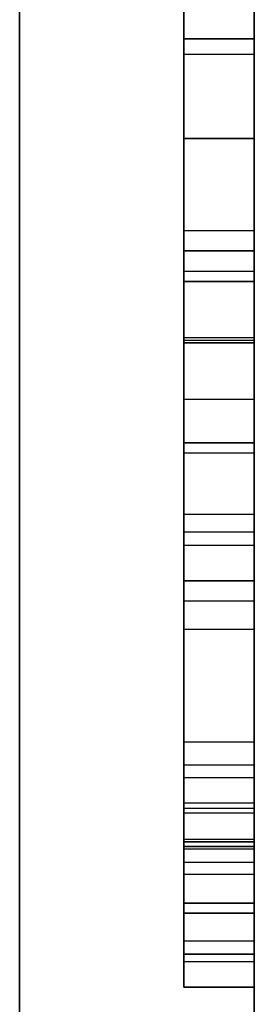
# Model space of a CAD drawing. Header units: millimetres. Extents: x 0 to 1524, y 0 to 1016.
# Tile 286 of 352: x 1394.2654 to 1394.3654, y 392.4189 to 392.8381. Entities that reach past the tile are written whole.
import ezdxf

# ---------------------------------------------------------------- set-up
doc = ezdxf.new("R2010")
doc.units = ezdxf.units.MM
doc.header["$LTSCALE"] = 83.82
doc.layers.get('0').update_dxf_attribs({"linetype": 'CONTINUOUS'})

msp = doc.modelspace()

# ---------------------------------------------------------------- linework, layer by layer
at = {"color": 6, "linetype": 'CONTINUOUS'}
for p, q in [((1394.26537, 392.10665), (1394.26537, 393.75665)), ((1394.26537, 393.75665), (1394.26537, 392.40665)), ((1394.26537, 392.40665), (1394.26537, 393.75665)), ((1394.26537, 393.75665), (1394.26537, 392.10665)), ((1394.26537, 392.10665), (1394.26537, 393.75665)), ((1394.26537, 393.75665), (1394.26537, 392.40665)), ((1394.26537, 392.40665), (1394.26537, 393.75665)), ((1394.26537, 393.75665), (1394.26537, 392.10665)), ((1394.26537, 392.10665), (1394.26537, 393.75665)), ((1394.26537, 393.75665), (1394.26537, 392.40665)), ((1394.26537, 392.40665), (1394.26537, 393.75665)), ((1394.26537, 393.75665), (1394.26537, 392.10665)), ((1394.26537, 392.10665), (1394.26537, 393.75665)), ((1394.26537, 393.75665), (1394.26537, 392.40665)), ((1394.26537, 392.40665), (1394.26537, 393.75665)), ((1394.26537, 393.75665), (1394.26537, 392.10665)), ((1394.36537, 392.10665), (1394.36537, 393.70665)), ((1394.36537, 393.70665), (1394.36537, 392.10665)), ((1394.36537, 392.10665), (1394.36537, 393.70665)), ((1394.36537, 393.70665), (1394.36537, 392.10665)), ((1394.36537, 392.10665), (1394.36537, 393.70665)), ((1394.36537, 393.70665), (1394.36537, 392.10665)), ((1394.36537, 392.10665), (1394.36537, 393.70665)), ((1394.36537, 393.70665), (1394.36537, 392.10665)), ((1394.33537, 393.25765), (1394.33537, 392.70256)), ((1394.33537, 393.25765), (1394.33537, 392.70256)), ((1394.33537, 393.25765), (1394.33537, 392.70256)), ((1394.33537, 393.25765), (1394.33537, 392.70256)), ((1394.36537, 392.70256), (1394.36537, 393.25765)), ((1394.36537, 392.70256), (1394.36537, 393.25765)), ((1394.36537, 392.70256), (1394.36537, 393.25765)), ((1394.36537, 392.70256), (1394.36537, 393.25765)), ((1394.33537, 393.12803), (1394.33537, 392.70046)), ((1394.33537, 392.70046), (1394.33537, 393.12803)), ((1394.33537, 393.12803), (1394.33537, 392.70046)), ((1394.33537, 392.70046), (1394.33537, 393.12803)), ((1394.33537, 393.12803), (1394.33537, 392.70046)), ((1394.33537, 392.70046), (1394.33537, 393.12803)), ((1394.33537, 393.12803), (1394.33537, 392.70046)), ((1394.33537, 392.70046), (1394.33537, 393.12803)), ((1394.36537, 393.12803), (1394.36537, 392.70046)), ((1394.36537, 393.12803), (1394.36537, 392.70046)), ((1394.36537, 393.12803), (1394.36537, 392.70046)), ((1394.36537, 393.12803), (1394.36537, 392.70046)), ((1394.36537, 393.12803), (1394.36537, 392.70046)), ((1394.36537, 393.12803), (1394.36537, 392.70046)), ((1394.36537, 393.12803), (1394.36537, 392.70046)), ((1394.36537, 393.12803), (1394.36537, 392.70046)), ((1394.33537, 392.57857), (1394.33537, 393.10094)), ((1394.33537, 392.57857), (1394.33537, 393.10094)), ((1394.33537, 392.57857), (1394.33537, 393.10094)), ((1394.33537, 392.57857), (1394.33537, 393.10094)), ((1394.36537, 392.57857), (1394.36537, 393.10094)), ((1394.36537, 392.57857), (1394.36537, 393.10094)), ((1394.36537, 392.57857), (1394.36537, 393.10094)), ((1394.36537, 392.57857), (1394.36537, 393.10094)), ((1394.33537, 392.74834), (1394.33537, 393.0421)), ((1394.33537, 392.74834), (1394.33537, 393.0421)), ((1394.33537, 392.74834), (1394.33537, 393.0421)), ((1394.33537, 392.74834), (1394.33537, 393.0421)), ((1394.33537, 392.74834), (1394.33537, 393.0421)), ((1394.33537, 392.74834), (1394.33537, 393.0421)), ((1394.33537, 392.74834), (1394.33537, 393.0421)), ((1394.33537, 392.74834), (1394.33537, 393.0421)), ((1394.36537, 393.0421), (1394.36537, 392.74834)), ((1394.36537, 393.0421), (1394.36537, 392.74834)), ((1394.36537, 393.0421), (1394.36537, 392.74834)), ((1394.36537, 393.0421), (1394.36537, 392.74834)), ((1394.36537, 393.0421), (1394.36537, 392.74834)), ((1394.36537, 393.0421), (1394.36537, 392.74834)), ((1394.36537, 393.0421), (1394.36537, 392.74834)), ((1394.36537, 393.0421), (1394.36537, 392.74834)), ((1394.33537, 392.99969), (1394.33537, 392.67644)), ((1394.33537, 392.99969), (1394.33537, 392.67644)), ((1394.33537, 392.99969), (1394.33537, 392.67644)), ((1394.33537, 392.99969), (1394.33537, 392.67644)), ((1394.33537, 392.99969), (1394.33537, 392.67644)), ((1394.33537, 392.99969), (1394.33537, 392.67644)), ((1394.33537, 392.99969), (1394.33537, 392.67644)), ((1394.33537, 392.99969), (1394.33537, 392.67644)), ((1394.36537, 392.67644), (1394.36537, 392.99969)), ((1394.36537, 392.67644), (1394.36537, 392.99969)), ((1394.36537, 392.67644), (1394.36537, 392.99969)), ((1394.36537, 392.67644), (1394.36537, 392.99969)), ((1394.36537, 392.67644), (1394.36537, 392.99969)), ((1394.36537, 392.67644), (1394.36537, 392.99969)), ((1394.36537, 392.67644), (1394.36537, 392.99969)), ((1394.36537, 392.67644), (1394.36537, 392.99969)), ((1394.33537, 392.73964), (1394.33537, 392.88426)), ((1394.33537, 392.73964), (1394.33537, 392.88426)), ((1394.33537, 392.73964), (1394.33537, 392.88426)), ((1394.33537, 392.73964), (1394.33537, 392.88426)), ((1394.33537, 392.73964), (1394.33537, 392.88426)), ((1394.33537, 392.73964), (1394.33537, 392.88426)), ((1394.33537, 392.73964), (1394.33537, 392.88426)), ((1394.33537, 392.73964), (1394.33537, 392.88426)), ((1394.36537, 392.88426), (1394.36537, 392.73964)), ((1394.36537, 392.88426), (1394.36537, 392.73964)), ((1394.36537, 392.88426), (1394.36537, 392.73964)), ((1394.36537, 392.88426), (1394.36537, 392.73964)), ((1394.36537, 392.88426), (1394.36537, 392.73964)), ((1394.36537, 392.88426), (1394.36537, 392.73964)), ((1394.36537, 392.88426), (1394.36537, 392.73964)), ((1394.36537, 392.88426), (1394.36537, 392.73964)), ((1394.33537, 392.86383), (1394.33537, 392.82331)), ((1394.33537, 392.86383), (1394.33537, 392.82331)), ((1394.33537, 392.86383), (1394.33537, 392.82331)), ((1394.33537, 392.86383), (1394.33537, 392.82331)), ((1394.36537, 392.82331), (1394.36537, 392.86383)), ((1394.36537, 392.82331), (1394.36537, 392.86383)), ((1394.36537, 392.82331), (1394.36537, 392.86383)), ((1394.36537, 392.82331), (1394.36537, 392.86383)), ((1394.33537, 392.70143), (1394.33537, 392.86039)), ((1394.33537, 392.70143), (1394.33537, 392.86039)), ((1394.33537, 392.70143), (1394.33537, 392.86039)), ((1394.33537, 392.70143), (1394.33537, 392.86039)), ((1394.36537, 392.86039), (1394.36537, 392.70143)), ((1394.36537, 392.86039), (1394.36537, 392.70143)), ((1394.36537, 392.86039), (1394.36537, 392.70143)), ((1394.36537, 392.86039), (1394.36537, 392.70143)), ((1394.33537, 392.84621), (1394.33537, 392.73964)), ((1394.33537, 392.84621), (1394.33537, 392.73964)), ((1394.33537, 392.84621), (1394.33537, 392.73964)), ((1394.33537, 392.84621), (1394.33537, 392.73964)), ((1394.33537, 392.84621), (1394.33537, 392.73964)), ((1394.33537, 392.84621), (1394.33537, 392.73964)), ((1394.33537, 392.84621), (1394.33537, 392.73964)), ((1394.33537, 392.84621), (1394.33537, 392.73964)), ((1394.36537, 392.73964), (1394.36537, 392.84621)), ((1394.36537, 392.73964), (1394.36537, 392.84621)), ((1394.36537, 392.73964), (1394.36537, 392.84621)), ((1394.36537, 392.73964), (1394.36537, 392.84621)), ((1394.36537, 392.73964), (1394.36537, 392.84621)), ((1394.36537, 392.73964), (1394.36537, 392.84621)), ((1394.36537, 392.73964), (1394.36537, 392.84621)), ((1394.36537, 392.73964), (1394.36537, 392.84621)), ((1394.33537, 392.82992), (1394.33537, 392.73093)), ((1394.33537, 392.82992), (1394.33537, 392.73093)), ((1394.33537, 392.78752), (1394.33537, 392.82992)), ((1394.36537, 392.82992), (1394.33537, 392.82992)), ((1394.33537, 392.82992), (1394.33537, 392.73093)), ((1394.33537, 392.82992), (1394.33537, 392.73093)), ((1394.33537, 392.78752), (1394.33537, 392.82992)), ((1394.36537, 392.82992), (1394.33537, 392.82992)), ((1394.33537, 392.82992), (1394.33537, 392.73093)), ((1394.33537, 392.82992), (1394.33537, 392.73093)), ((1394.33537, 392.78752), (1394.33537, 392.82992)), ((1394.36537, 392.82992), (1394.33537, 392.82992)), ((1394.33537, 392.82992), (1394.33537, 392.73093)), ((1394.33537, 392.82992), (1394.33537, 392.73093)), ((1394.33537, 392.78752), (1394.33537, 392.82992)), ((1394.36537, 392.82992), (1394.33537, 392.82992)), ((1394.36537, 392.73093), (1394.36537, 392.82992)), ((1394.36537, 392.82992), (1394.36537, 392.78752)), ((1394.36537, 392.73093), (1394.36537, 392.82992)), ((1394.36537, 392.73093), (1394.36537, 392.82992)), ((1394.36537, 392.82992), (1394.36537, 392.78752)), ((1394.36537, 392.73093), (1394.36537, 392.82992)), ((1394.36537, 392.73093), (1394.36537, 392.82992)), ((1394.36537, 392.82992), (1394.36537, 392.78752)), ((1394.36537, 392.73093), (1394.36537, 392.82992)), ((1394.36537, 392.73093), (1394.36537, 392.82992)), ((1394.36537, 392.82992), (1394.36537, 392.78752)), ((1394.36537, 392.73093), (1394.36537, 392.82992)), ((1394.33537, 392.82331), (1394.33537, 392.65354)), ((1394.36537, 392.82331), (1394.33537, 392.82331)), ((1394.33537, 392.82331), (1394.33537, 392.65354)), ((1394.36537, 392.82331), (1394.33537, 392.82331)), ((1394.33537, 392.82331), (1394.33537, 392.65354)), ((1394.36537, 392.82331), (1394.33537, 392.82331)), ((1394.33537, 392.82331), (1394.33537, 392.65354)), ((1394.36537, 392.82331), (1394.33537, 392.82331)), ((1394.36537, 392.65354), (1394.36537, 392.82331)), ((1394.36537, 392.65354), (1394.36537, 392.82331)), ((1394.36537, 392.65354), (1394.36537, 392.82331)), ((1394.36537, 392.65354), (1394.36537, 392.82331)), ((1394.33537, 392.72658), (1394.33537, 392.78752)), ((1394.33537, 392.72658), (1394.33537, 392.78752)), ((1394.33537, 392.72658), (1394.33537, 392.78752)), ((1394.33537, 392.72658), (1394.33537, 392.78752)), ((1394.36537, 392.78752), (1394.36537, 392.72658)), ((1394.36537, 392.78752), (1394.36537, 392.72658)), ((1394.36537, 392.78752), (1394.36537, 392.72658)), ((1394.36537, 392.78752), (1394.36537, 392.72658)), ((1394.33537, 392.50022), (1394.33537, 392.74834)), ((1394.33537, 392.74834), (1394.36537, 392.74834)), ((1394.33537, 392.50022), (1394.33537, 392.74834)), ((1394.33537, 392.74834), (1394.36537, 392.74834)), ((1394.33537, 392.50022), (1394.33537, 392.74834)), ((1394.33537, 392.74834), (1394.36537, 392.74834)), ((1394.33537, 392.50022), (1394.33537, 392.74834)), ((1394.33537, 392.74834), (1394.36537, 392.74834)), ((1394.33537, 392.50022), (1394.33537, 392.74834)), ((1394.33537, 392.74834), (1394.36537, 392.74834)), ((1394.33537, 392.50022), (1394.33537, 392.74834)), ((1394.33537, 392.74834), (1394.36537, 392.74834)), ((1394.33537, 392.50022), (1394.33537, 392.74834)), ((1394.33537, 392.74834), (1394.36537, 392.74834)), ((1394.33537, 392.50022), (1394.33537, 392.74834)), ((1394.33537, 392.74834), (1394.36537, 392.74834)), ((1394.36537, 392.74834), (1394.36537, 392.50022)), ((1394.36537, 392.74834), (1394.36537, 392.50022)), ((1394.36537, 392.74834), (1394.36537, 392.50022)), ((1394.36537, 392.74834), (1394.36537, 392.50022)), ((1394.36537, 392.74834), (1394.36537, 392.50022)), ((1394.36537, 392.74834), (1394.36537, 392.50022)), ((1394.36537, 392.74834), (1394.36537, 392.50022)), ((1394.36537, 392.74834), (1394.36537, 392.50022)), ((1394.36537, 392.73964), (1394.33537, 392.73964)), ((1394.33537, 392.61985), (1394.33537, 392.73964)), ((1394.36537, 392.73964), (1394.33537, 392.73964)), ((1394.33537, 392.61985), (1394.33537, 392.73964)), ((1394.36537, 392.73964), (1394.33537, 392.73964)), ((1394.33537, 392.61985), (1394.33537, 392.73964)), ((1394.36537, 392.73964), (1394.33537, 392.73964)), ((1394.33537, 392.61985), (1394.33537, 392.73964)), ((1394.36537, 392.73964), (1394.36537, 392.61985)), ((1394.36537, 392.73964), (1394.36537, 392.61985)), ((1394.36537, 392.73964), (1394.36537, 392.61985)), ((1394.36537, 392.73964), (1394.36537, 392.61985)), ((1394.33537, 392.73093), (1394.33537, 392.5905)), ((1394.36537, 392.73093), (1394.33537, 392.73093)), ((1394.33537, 392.73093), (1394.33537, 392.5905)), ((1394.36537, 392.73093), (1394.33537, 392.73093)), ((1394.33537, 392.73093), (1394.33537, 392.5905)), ((1394.36537, 392.73093), (1394.33537, 392.73093)), ((1394.33537, 392.73093), (1394.33537, 392.5905)), ((1394.36537, 392.73093), (1394.33537, 392.73093)), ((1394.33537, 392.73093), (1394.33537, 392.5905)), ((1394.36537, 392.73093), (1394.33537, 392.73093)), ((1394.33537, 392.73093), (1394.33537, 392.5905)), ((1394.36537, 392.73093), (1394.33537, 392.73093)), ((1394.33537, 392.73093), (1394.33537, 392.5905)), ((1394.36537, 392.73093), (1394.33537, 392.73093)), ((1394.33537, 392.73093), (1394.33537, 392.5905)), ((1394.36537, 392.73093), (1394.33537, 392.73093)), ((1394.36537, 392.5905), (1394.36537, 392.73093)), ((1394.36537, 392.5905), (1394.36537, 392.73093)), ((1394.36537, 392.5905), (1394.36537, 392.73093)), ((1394.36537, 392.5905), (1394.36537, 392.73093)), ((1394.36537, 392.5905), (1394.36537, 392.73093)), ((1394.36537, 392.5905), (1394.36537, 392.73093)), ((1394.36537, 392.5905), (1394.36537, 392.73093)), ((1394.36537, 392.5905), (1394.36537, 392.73093)), ((1394.33537, 392.62742), (1394.33537, 392.72658)), ((1394.33537, 392.62742), (1394.33537, 392.72658)), ((1394.33537, 392.62742), (1394.33537, 392.72658)), ((1394.33537, 392.62742), (1394.33537, 392.72658)), ((1394.36537, 392.72658), (1394.36537, 392.62742)), ((1394.36537, 392.72658), (1394.36537, 392.62742)), ((1394.36537, 392.72658), (1394.36537, 392.62742)), ((1394.36537, 392.72658), (1394.36537, 392.62742)), ((1394.36537, 392.70143), (1394.33537, 392.70143)), ((1394.33537, 392.50231), (1394.33537, 392.70143)), ((1394.36537, 392.70143), (1394.33537, 392.70143)), ((1394.33537, 392.50231), (1394.33537, 392.70143)), ((1394.36537, 392.70143), (1394.33537, 392.70143)), ((1394.33537, 392.50231), (1394.33537, 392.70143)), ((1394.36537, 392.70143), (1394.33537, 392.70143)), ((1394.33537, 392.50231), (1394.33537, 392.70143)), ((1394.36537, 392.70046), (1394.33537, 392.70046)), ((1394.36537, 392.70046), (1394.33537, 392.70046)), ((1394.36537, 392.70046), (1394.33537, 392.70046)), ((1394.36537, 392.70046), (1394.33537, 392.70046)), ((1394.36537, 392.70046), (1394.33537, 392.70046)), ((1394.36537, 392.70046), (1394.33537, 392.70046)), ((1394.36537, 392.70046), (1394.33537, 392.70046)), ((1394.36537, 392.70046), (1394.33537, 392.70046)), ((1394.36537, 392.70143), (1394.36537, 392.50231)), ((1394.36537, 392.70143), (1394.36537, 392.50231)), ((1394.36537, 392.70143), (1394.36537, 392.50231)), ((1394.36537, 392.70143), (1394.36537, 392.50231)), ((1394.33537, 392.67644), (1394.33537, 392.44572)), ((1394.36537, 392.67644), (1394.33537, 392.67644)), ((1394.33537, 392.67644), (1394.33537, 392.44572)), ((1394.36537, 392.67644), (1394.33537, 392.67644)), ((1394.33537, 392.67644), (1394.33537, 392.44572)), ((1394.36537, 392.67644), (1394.33537, 392.67644)), ((1394.33537, 392.67644), (1394.33537, 392.44572)), ((1394.36537, 392.67644), (1394.33537, 392.67644)), ((1394.33537, 392.67644), (1394.33537, 392.44572)), ((1394.36537, 392.67644), (1394.33537, 392.67644)), ((1394.33537, 392.67644), (1394.33537, 392.44572)), ((1394.36537, 392.67644), (1394.33537, 392.67644)), ((1394.33537, 392.67644), (1394.33537, 392.44572)), ((1394.36537, 392.67644), (1394.33537, 392.67644)), ((1394.33537, 392.67644), (1394.33537, 392.44572)), ((1394.36537, 392.67644), (1394.33537, 392.67644)), ((1394.36537, 392.44572), (1394.36537, 392.67644)), ((1394.36537, 392.44572), (1394.36537, 392.67644)), ((1394.36537, 392.44572), (1394.36537, 392.67644)), ((1394.36537, 392.44572), (1394.36537, 392.67644)), ((1394.36537, 392.44572), (1394.36537, 392.67644)), ((1394.36537, 392.44572), (1394.36537, 392.67644)), ((1394.36537, 392.44572), (1394.36537, 392.67644)), ((1394.36537, 392.44572), (1394.36537, 392.67644)), ((1394.33537, 392.6579), (1394.33537, 392.44024)), ((1394.36537, 392.6579), (1394.33537, 392.6579)), ((1394.33537, 392.6579), (1394.33537, 392.44024)), ((1394.36537, 392.6579), (1394.33537, 392.6579)), ((1394.33537, 392.6579), (1394.33537, 392.44024)), ((1394.36537, 392.6579), (1394.33537, 392.6579)), ((1394.33537, 392.6579), (1394.33537, 392.44024)), ((1394.36537, 392.6579), (1394.33537, 392.6579)), ((1394.36537, 392.6579), (1394.36537, 392.44024)), ((1394.36537, 392.6579), (1394.36537, 392.44024)), ((1394.36537, 392.6579), (1394.36537, 392.44024)), ((1394.36537, 392.6579), (1394.36537, 392.44024)), ((1394.33537, 392.50457), (1394.33537, 392.62742)), ((1394.33537, 392.50457), (1394.33537, 392.62742)), ((1394.36537, 392.62742), (1394.33537, 392.62742)), ((1394.33537, 392.50457), (1394.33537, 392.62742)), ((1394.33537, 392.50457), (1394.33537, 392.62742)), ((1394.36537, 392.62742), (1394.33537, 392.62742)), ((1394.33537, 392.50457), (1394.33537, 392.62742)), ((1394.33537, 392.50457), (1394.33537, 392.62742)), ((1394.36537, 392.62742), (1394.33537, 392.62742)), ((1394.33537, 392.50457), (1394.33537, 392.62742)), ((1394.33537, 392.50457), (1394.33537, 392.62742)), ((1394.36537, 392.62742), (1394.33537, 392.62742)), ((1394.36537, 392.62742), (1394.36537, 392.50457)), ((1394.36537, 392.62742), (1394.36537, 392.50457)), ((1394.36537, 392.62742), (1394.36537, 392.50457)), ((1394.36537, 392.62742), (1394.36537, 392.50457)), ((1394.36537, 392.62742), (1394.36537, 392.50457)), ((1394.36537, 392.62742), (1394.36537, 392.50457)), ((1394.36537, 392.62742), (1394.36537, 392.50457)), ((1394.36537, 392.62742), (1394.36537, 392.50457)), ((1394.36537, 392.61985), (1394.33537, 392.61985)), ((1394.33537, 392.50022), (1394.33537, 392.61985)), ((1394.36537, 392.61985), (1394.33537, 392.61985)), ((1394.33537, 392.50022), (1394.33537, 392.61985)), ((1394.36537, 392.61985), (1394.33537, 392.61985)), ((1394.33537, 392.50022), (1394.33537, 392.61985)), ((1394.36537, 392.61985), (1394.33537, 392.61985)), ((1394.33537, 392.50022), (1394.33537, 392.61985)), ((1394.36537, 392.61985), (1394.36537, 392.50022)), ((1394.36537, 392.61985), (1394.36537, 392.50022)), ((1394.36537, 392.61985), (1394.36537, 392.50022)), ((1394.36537, 392.61985), (1394.36537, 392.50022)), ((1394.33537, 392.61436), (1394.33537, 392.48603)), ((1394.33537, 392.61436), (1394.33537, 392.48603)), ((1394.33537, 392.61436), (1394.33537, 392.48603)), ((1394.33537, 392.61436), (1394.33537, 392.48603)), ((1394.36537, 392.48603), (1394.36537, 392.61436)), ((1394.36537, 392.48603), (1394.36537, 392.61436)), ((1394.36537, 392.48603), (1394.36537, 392.61436)), ((1394.36537, 392.48603), (1394.36537, 392.61436)), ((1394.33537, 392.44024), (1394.33537, 392.59921)), ((1394.33537, 392.44024), (1394.33537, 392.59921)), ((1394.33537, 392.44024), (1394.33537, 392.59921)), ((1394.33537, 392.44024), (1394.33537, 392.59921)), ((1394.36537, 392.59921), (1394.36537, 392.44024)), ((1394.36537, 392.59921), (1394.36537, 392.44024)), ((1394.36537, 392.59921), (1394.36537, 392.44024)), ((1394.36537, 392.59921), (1394.36537, 392.44024)), ((1394.33537, 392.53069), (1394.33537, 392.4741)), ((1394.33537, 392.53069), (1394.33537, 392.4741)), ((1394.33537, 392.53069), (1394.33537, 392.4741)), ((1394.33537, 392.53069), (1394.33537, 392.4741)), ((1394.36537, 392.4741), (1394.36537, 392.53069)), ((1394.36537, 392.4741), (1394.36537, 392.53069)), ((1394.36537, 392.4741), (1394.36537, 392.53069)), ((1394.36537, 392.4741), (1394.36537, 392.53069)), ((1394.33537, 392.52085), (1394.33537, 392.50022)), ((1394.33537, 392.52085), (1394.33537, 392.50022)), ((1394.33537, 392.52085), (1394.33537, 392.50022)), ((1394.33537, 392.52085), (1394.33537, 392.50022)), ((1394.33537, 392.52085), (1394.33537, 392.50022)), ((1394.33537, 392.52085), (1394.33537, 392.50022)), ((1394.33537, 392.52085), (1394.33537, 392.50022)), ((1394.33537, 392.52085), (1394.33537, 392.50022)), ((1394.36537, 392.50022), (1394.36537, 392.52085)), ((1394.36537, 392.50022), (1394.36537, 392.52085)), ((1394.36537, 392.50022), (1394.36537, 392.52085)), ((1394.36537, 392.50022), (1394.36537, 392.52085)), ((1394.36537, 392.50022), (1394.36537, 392.52085)), ((1394.36537, 392.50022), (1394.36537, 392.52085)), ((1394.36537, 392.50022), (1394.36537, 392.52085)), ((1394.36537, 392.50022), (1394.36537, 392.52085)), ((1394.33537, 392.48813), (1394.33537, 392.51537)), ((1394.33537, 392.48813), (1394.33537, 392.51537)), ((1394.33537, 392.48813), (1394.33537, 392.51537)), ((1394.33537, 392.48813), (1394.33537, 392.51537)), ((1394.36537, 392.51537), (1394.36537, 392.48813)), ((1394.36537, 392.51537), (1394.36537, 392.48813)), ((1394.36537, 392.51537), (1394.36537, 392.48813)), ((1394.36537, 392.51537), (1394.36537, 392.48813)), ((1394.33537, 392.45765), (1394.33537, 392.50457)), ((1394.36537, 392.50457), (1394.33537, 392.50457)), ((1394.33537, 392.45765), (1394.33537, 392.50457)), ((1394.36537, 392.50457), (1394.33537, 392.50457)), ((1394.33537, 392.45765), (1394.33537, 392.50457)), ((1394.36537, 392.50457), (1394.33537, 392.50457)), ((1394.33537, 392.45765), (1394.33537, 392.50457)), ((1394.36537, 392.50457), (1394.33537, 392.50457)), ((1394.33537, 392.45765), (1394.33537, 392.50457)), ((1394.36537, 392.50457), (1394.33537, 392.50457)), ((1394.33537, 392.45765), (1394.33537, 392.50457)), ((1394.36537, 392.50457), (1394.33537, 392.50457)), ((1394.33537, 392.45765), (1394.33537, 392.50457)), ((1394.36537, 392.50457), (1394.33537, 392.50457)), ((1394.33537, 392.45765), (1394.33537, 392.50457)), ((1394.36537, 392.50457), (1394.33537, 392.50457)), ((1394.36537, 392.50231), (1394.33537, 392.50231)), ((1394.33537, 392.42621), (1394.33537, 392.50231)), ((1394.36537, 392.50231), (1394.33537, 392.50231)), ((1394.33537, 392.42621), (1394.33537, 392.50231)), ((1394.36537, 392.50231), (1394.33537, 392.50231)), ((1394.33537, 392.42621), (1394.33537, 392.50231)), ((1394.36537, 392.50231), (1394.33537, 392.50231)), ((1394.33537, 392.42621), (1394.33537, 392.50231)), ((1394.36537, 392.50457), (1394.36537, 392.45765)), ((1394.36537, 392.50457), (1394.36537, 392.45765)), ((1394.36537, 392.50457), (1394.36537, 392.45765)), ((1394.36537, 392.50457), (1394.36537, 392.45765)), ((1394.36537, 392.50457), (1394.36537, 392.45765)), ((1394.36537, 392.50457), (1394.36537, 392.45765)), ((1394.36537, 392.50457), (1394.36537, 392.45765)), ((1394.36537, 392.50457), (1394.36537, 392.45765)), ((1394.36537, 392.50231), (1394.36537, 392.42621)), ((1394.36537, 392.50231), (1394.36537, 392.42621)), ((1394.36537, 392.50231), (1394.36537, 392.42621)), ((1394.36537, 392.50231), (1394.36537, 392.42621)), ((1394.36537, 392.50022), (1394.33537, 392.50022)), ((1394.36537, 392.50022), (1394.33537, 392.50022)), ((1394.33537, 392.42621), (1394.33537, 392.50022)), ((1394.36537, 392.50022), (1394.33537, 392.50022)), ((1394.33537, 392.42621), (1394.33537, 392.50022)), ((1394.36537, 392.50022), (1394.33537, 392.50022)), ((1394.36537, 392.50022), (1394.33537, 392.50022)), ((1394.36537, 392.50022), (1394.33537, 392.50022)), ((1394.36537, 392.50022), (1394.33537, 392.50022)), ((1394.33537, 392.42621), (1394.33537, 392.50022)), ((1394.36537, 392.50022), (1394.33537, 392.50022)), ((1394.33537, 392.42621), (1394.33537, 392.50022)), ((1394.36537, 392.50022), (1394.33537, 392.50022)), ((1394.36537, 392.50022), (1394.33537, 392.50022)), ((1394.36537, 392.50022), (1394.33537, 392.50022)), ((1394.36537, 392.50022), (1394.33537, 392.50022)), ((1394.33537, 392.42621), (1394.33537, 392.50022)), ((1394.36537, 392.50022), (1394.33537, 392.50022)), ((1394.33537, 392.42621), (1394.33537, 392.50022)), ((1394.36537, 392.50022), (1394.33537, 392.50022)), ((1394.36537, 392.50022), (1394.33537, 392.50022)), ((1394.36537, 392.50022), (1394.33537, 392.50022)), ((1394.36537, 392.50022), (1394.33537, 392.50022)), ((1394.33537, 392.42621), (1394.33537, 392.50022)), ((1394.36537, 392.50022), (1394.33537, 392.50022)), ((1394.33537, 392.42621), (1394.33537, 392.50022)), ((1394.36537, 392.50022), (1394.33537, 392.50022)), ((1394.36537, 392.50022), (1394.33537, 392.50022)), ((1394.36537, 392.50022), (1394.36537, 392.42621)), ((1394.36537, 392.50022), (1394.36537, 392.42621)), ((1394.36537, 392.50022), (1394.36537, 392.42621)), ((1394.36537, 392.50022), (1394.36537, 392.42621)), ((1394.36537, 392.50022), (1394.36537, 392.42621)), ((1394.36537, 392.50022), (1394.36537, 392.42621)), ((1394.36537, 392.50022), (1394.36537, 392.42621)), ((1394.36537, 392.50022), (1394.36537, 392.42621)), ((1394.33537, 392.48925), (1394.33537, 392.46201)), ((1394.33537, 392.48925), (1394.33537, 392.46201)), ((1394.33537, 392.48925), (1394.33537, 392.46201)), ((1394.33537, 392.48925), (1394.33537, 392.46201)), ((1394.36537, 392.46201), (1394.36537, 392.48925)), ((1394.36537, 392.46201), (1394.36537, 392.48925)), ((1394.36537, 392.46201), (1394.36537, 392.48925)), ((1394.36537, 392.46201), (1394.36537, 392.48925)), ((1394.33537, 392.47377), (1394.33537, 392.48813)), ((1394.36537, 392.48813), (1394.33537, 392.48813)), ((1394.33537, 392.48813), (1394.33537, 392.45765)), ((1394.33537, 392.47377), (1394.33537, 392.48813)), ((1394.36537, 392.48813), (1394.33537, 392.48813)), ((1394.33537, 392.48813), (1394.33537, 392.45765)), ((1394.33537, 392.47377), (1394.33537, 392.48813)), ((1394.36537, 392.48813), (1394.33537, 392.48813)), ((1394.33537, 392.48813), (1394.33537, 392.45765)), ((1394.33537, 392.47377), (1394.33537, 392.48813)), ((1394.36537, 392.48813), (1394.33537, 392.48813)), ((1394.33537, 392.48813), (1394.33537, 392.45765)), ((1394.33537, 392.48603), (1394.33537, 392.42621)), ((1394.36537, 392.48603), (1394.33537, 392.48603)), ((1394.33537, 392.48603), (1394.33537, 392.42621)), ((1394.33537, 392.48603), (1394.33537, 392.42621)), ((1394.36537, 392.48603), (1394.33537, 392.48603)), ((1394.33537, 392.48603), (1394.33537, 392.42621)), ((1394.33537, 392.48603), (1394.33537, 392.42621)), ((1394.36537, 392.48603), (1394.33537, 392.48603)), ((1394.33537, 392.48603), (1394.33537, 392.42621)), ((1394.33537, 392.48603), (1394.33537, 392.42621)), ((1394.36537, 392.48603), (1394.33537, 392.48603)), ((1394.33537, 392.48603), (1394.33537, 392.42621)), ((1394.33537, 392.46201), (1394.33537, 392.4849)), ((1394.33537, 392.46201), (1394.33537, 392.4849)), ((1394.33537, 392.46201), (1394.33537, 392.4849)), ((1394.33537, 392.46201), (1394.33537, 392.4849)), ((1394.36537, 392.48813), (1394.36537, 392.47377)), ((1394.36537, 392.45765), (1394.36537, 392.48813)), ((1394.36537, 392.48813), (1394.36537, 392.47377)), ((1394.36537, 392.45765), (1394.36537, 392.48813)), ((1394.36537, 392.48813), (1394.36537, 392.47377)), ((1394.36537, 392.45765), (1394.36537, 392.48813)), ((1394.36537, 392.48813), (1394.36537, 392.47377)), ((1394.36537, 392.45765), (1394.36537, 392.48813)), ((1394.36537, 392.42621), (1394.36537, 392.48603)), ((1394.36537, 392.42621), (1394.36537, 392.48603)), ((1394.36537, 392.42621), (1394.36537, 392.48603)), ((1394.36537, 392.42621), (1394.36537, 392.48603)), ((1394.36537, 392.42621), (1394.36537, 392.48603)), ((1394.36537, 392.42621), (1394.36537, 392.48603)), ((1394.36537, 392.42621), (1394.36537, 392.48603)), ((1394.36537, 392.42621), (1394.36537, 392.48603)), ((1394.36537, 392.4849), (1394.36537, 392.46201)), ((1394.36537, 392.4849), (1394.36537, 392.46201)), ((1394.36537, 392.4849), (1394.36537, 392.46201)), ((1394.36537, 392.4849), (1394.36537, 392.46201)), ((1394.33537, 392.47942), (1394.33537, 392.43702)), ((1394.33537, 392.47942), (1394.33537, 392.43702)), ((1394.33537, 392.47942), (1394.33537, 392.43702)), ((1394.33537, 392.47942), (1394.33537, 392.43702)), ((1394.36537, 392.43702), (1394.36537, 392.47942)), ((1394.36537, 392.43702), (1394.36537, 392.47942)), ((1394.36537, 392.43702), (1394.36537, 392.47942)), ((1394.36537, 392.43702), (1394.36537, 392.47942)), ((1394.36537, 392.4741), (1394.33537, 392.4741)), ((1394.36537, 392.4741), (1394.33537, 392.4741)), ((1394.36537, 392.4741), (1394.33537, 392.4741)), ((1394.36537, 392.4741), (1394.33537, 392.4741)), ((1394.36537, 392.45765), (1394.33537, 392.45765)), ((1394.36537, 392.45765), (1394.33537, 392.45765)), ((1394.36537, 392.45765), (1394.33537, 392.45765)), ((1394.36537, 392.45765), (1394.33537, 392.45765)), ((1394.36537, 392.44024), (1394.33537, 392.44024)), ((1394.36537, 392.44024), (1394.33537, 392.44024)), ((1394.36537, 392.44024), (1394.33537, 392.44024)), ((1394.36537, 392.44024), (1394.33537, 392.44024)), ((1394.36537, 392.44024), (1394.33537, 392.44024)), ((1394.36537, 392.44024), (1394.33537, 392.44024)), ((1394.36537, 392.44024), (1394.33537, 392.44024)), ((1394.36537, 392.44024), (1394.33537, 392.44024)), ((1394.36537, 392.42621), (1394.33537, 392.42621)), ((1394.36537, 392.42621), (1394.33537, 392.42621)), ((1394.36537, 392.42621), (1394.33537, 392.42621)), ((1394.36537, 392.42621), (1394.33537, 392.42621)), ((1394.36537, 392.42621), (1394.33537, 392.42621)), ((1394.36537, 392.42621), (1394.33537, 392.42621)), ((1394.36537, 392.42621), (1394.33537, 392.42621)), ((1394.36537, 392.42621), (1394.33537, 392.42621))]:
    msp.add_line(p, q, dxfattribs=at)
at = {"color": 7, "linetype": 'CONTINUOUS'}
for p, q in [((1394.33537, 392.70046), (1394.33537, 393.25765)), ((1394.33537, 392.70046), (1394.33537, 393.25765)), ((1394.33537, 392.70046), (1394.33537, 393.25765)), ((1394.33537, 392.70046), (1394.33537, 393.25765)), ((1394.36537, 393.25765), (1394.36537, 392.70046)), ((1394.36537, 393.25765), (1394.36537, 392.70046)), ((1394.36537, 393.25765), (1394.36537, 392.70046)), ((1394.36537, 393.25765), (1394.36537, 392.70046)), ((1394.33537, 393.10094), (1394.33537, 392.57857)), ((1394.33537, 393.10094), (1394.33537, 392.57857)), ((1394.33537, 393.10094), (1394.33537, 392.57857)), ((1394.33537, 393.10094), (1394.33537, 392.57857)), ((1394.36537, 392.57857), (1394.36537, 393.10094)), ((1394.36537, 392.57857), (1394.36537, 393.10094)), ((1394.36537, 392.57857), (1394.36537, 393.10094)), ((1394.36537, 392.57857), (1394.36537, 393.10094)), ((1394.33537, 392.78752), (1394.33537, 392.82992)), ((1394.33537, 392.82992), (1394.36537, 392.82992)), ((1394.33537, 392.78752), (1394.33537, 392.82992)), ((1394.33537, 392.82992), (1394.36537, 392.82992)), ((1394.33537, 392.78752), (1394.33537, 392.82992)), ((1394.33537, 392.82992), (1394.36537, 392.82992)), ((1394.33537, 392.78752), (1394.33537, 392.82992)), ((1394.33537, 392.82992), (1394.36537, 392.82992)), ((1394.36537, 392.82992), (1394.36537, 392.78752)), ((1394.36537, 392.82992), (1394.36537, 392.78752)), ((1394.36537, 392.82992), (1394.36537, 392.78752)), ((1394.36537, 392.82992), (1394.36537, 392.78752)), ((1394.36537, 392.78752), (1394.33537, 392.78752)), ((1394.33537, 392.72658), (1394.33537, 392.78752)), ((1394.33537, 392.78752), (1394.36537, 392.78752)), ((1394.36537, 392.78752), (1394.33537, 392.78752)), ((1394.33537, 392.72658), (1394.33537, 392.78752)), ((1394.33537, 392.78752), (1394.36537, 392.78752)), ((1394.36537, 392.78752), (1394.33537, 392.78752)), ((1394.33537, 392.72658), (1394.33537, 392.78752)), ((1394.33537, 392.78752), (1394.36537, 392.78752)), ((1394.36537, 392.78752), (1394.33537, 392.78752)), ((1394.33537, 392.72658), (1394.33537, 392.78752)), ((1394.33537, 392.78752), (1394.36537, 392.78752)), ((1394.36537, 392.78752), (1394.36537, 392.72658)), ((1394.36537, 392.78752), (1394.36537, 392.72658)), ((1394.36537, 392.78752), (1394.36537, 392.72658)), ((1394.36537, 392.78752), (1394.36537, 392.72658)), ((1394.33537, 392.73964), (1394.36537, 392.73964)), ((1394.33537, 392.61985), (1394.33537, 392.73964)), ((1394.33537, 392.73964), (1394.33537, 392.61436)), ((1394.36537, 392.73964), (1394.33537, 392.73964)), ((1394.33537, 392.73964), (1394.33537, 392.61436)), ((1394.36537, 392.73964), (1394.33537, 392.73964)), ((1394.33537, 392.73964), (1394.36537, 392.73964)), ((1394.33537, 392.61985), (1394.33537, 392.73964)), ((1394.33537, 392.73964), (1394.33537, 392.61436)), ((1394.36537, 392.73964), (1394.33537, 392.73964)), ((1394.33537, 392.73964), (1394.33537, 392.61436)), ((1394.36537, 392.73964), (1394.33537, 392.73964)), ((1394.33537, 392.73964), (1394.36537, 392.73964)), ((1394.33537, 392.61985), (1394.33537, 392.73964)), ((1394.33537, 392.73964), (1394.33537, 392.61436)), ((1394.36537, 392.73964), (1394.33537, 392.73964)), ((1394.33537, 392.73964), (1394.33537, 392.61436)), ((1394.36537, 392.73964), (1394.33537, 392.73964)), ((1394.33537, 392.73964), (1394.36537, 392.73964)), ((1394.33537, 392.61985), (1394.33537, 392.73964)), ((1394.33537, 392.73964), (1394.33537, 392.61436)), ((1394.36537, 392.73964), (1394.33537, 392.73964)), ((1394.33537, 392.73964), (1394.33537, 392.61436)), ((1394.36537, 392.73964), (1394.33537, 392.73964)), ((1394.36537, 392.73964), (1394.36537, 392.61985)), ((1394.36537, 392.61436), (1394.36537, 392.73964)), ((1394.36537, 392.61436), (1394.36537, 392.73964)), ((1394.36537, 392.73964), (1394.36537, 392.61985)), ((1394.36537, 392.61436), (1394.36537, 392.73964)), ((1394.36537, 392.61436), (1394.36537, 392.73964)), ((1394.36537, 392.73964), (1394.36537, 392.61985)), ((1394.36537, 392.61436), (1394.36537, 392.73964)), ((1394.36537, 392.61436), (1394.36537, 392.73964)), ((1394.36537, 392.73964), (1394.36537, 392.61985)), ((1394.36537, 392.61436), (1394.36537, 392.73964)), ((1394.36537, 392.61436), (1394.36537, 392.73964)), ((1394.33537, 392.62742), (1394.33537, 392.72658)), ((1394.33537, 392.72658), (1394.36537, 392.72658)), ((1394.36537, 392.72658), (1394.33537, 392.72658)), ((1394.33537, 392.62742), (1394.33537, 392.72658)), ((1394.33537, 392.72658), (1394.36537, 392.72658)), ((1394.36537, 392.72658), (1394.33537, 392.72658)), ((1394.33537, 392.62742), (1394.33537, 392.72658)), ((1394.33537, 392.72658), (1394.36537, 392.72658)), ((1394.36537, 392.72658), (1394.33537, 392.72658)), ((1394.33537, 392.62742), (1394.33537, 392.72658)), ((1394.33537, 392.72658), (1394.36537, 392.72658)), ((1394.36537, 392.72658), (1394.33537, 392.72658)), ((1394.36537, 392.72658), (1394.36537, 392.62742)), ((1394.36537, 392.72658), (1394.36537, 392.62742)), ((1394.36537, 392.72658), (1394.36537, 392.62742)), ((1394.36537, 392.72658), (1394.36537, 392.62742)), ((1394.33537, 392.70256), (1394.33537, 392.6579)), ((1394.36537, 392.70256), (1394.33537, 392.70256)), ((1394.33537, 392.70256), (1394.33537, 392.6579)), ((1394.36537, 392.70256), (1394.33537, 392.70256)), ((1394.33537, 392.70256), (1394.33537, 392.6579)), ((1394.36537, 392.70256), (1394.33537, 392.70256)), ((1394.33537, 392.70256), (1394.33537, 392.6579)), ((1394.36537, 392.70256), (1394.33537, 392.70256)), ((1394.36537, 392.6579), (1394.36537, 392.70256)), ((1394.36537, 392.6579), (1394.36537, 392.70256)), ((1394.36537, 392.6579), (1394.36537, 392.70256)), ((1394.36537, 392.6579), (1394.36537, 392.70256)), ((1394.33537, 392.70046), (1394.36537, 392.70046)), ((1394.36537, 392.70046), (1394.33537, 392.70046)), ((1394.33537, 392.6579), (1394.33537, 392.70046)), ((1394.33537, 392.70046), (1394.36537, 392.70046)), ((1394.36537, 392.70046), (1394.33537, 392.70046)), ((1394.33537, 392.6579), (1394.33537, 392.70046)), ((1394.33537, 392.70046), (1394.36537, 392.70046)), ((1394.36537, 392.70046), (1394.33537, 392.70046)), ((1394.33537, 392.6579), (1394.33537, 392.70046)), ((1394.33537, 392.70046), (1394.36537, 392.70046)), ((1394.36537, 392.70046), (1394.33537, 392.70046)), ((1394.33537, 392.6579), (1394.33537, 392.70046)), ((1394.36537, 392.70046), (1394.36537, 392.6579)), ((1394.36537, 392.70046), (1394.36537, 392.6579)), ((1394.36537, 392.70046), (1394.36537, 392.6579)), ((1394.36537, 392.70046), (1394.36537, 392.6579)), ((1394.33537, 392.44024), (1394.33537, 392.6579)), ((1394.33537, 392.6579), (1394.36537, 392.6579)), ((1394.36537, 392.6579), (1394.33537, 392.6579)), ((1394.33537, 392.6579), (1394.36537, 392.6579)), ((1394.33537, 392.44024), (1394.33537, 392.6579)), ((1394.33537, 392.6579), (1394.36537, 392.6579)), ((1394.36537, 392.6579), (1394.33537, 392.6579)), ((1394.33537, 392.6579), (1394.36537, 392.6579)), ((1394.33537, 392.44024), (1394.33537, 392.6579)), ((1394.33537, 392.6579), (1394.36537, 392.6579)), ((1394.36537, 392.6579), (1394.33537, 392.6579)), ((1394.33537, 392.6579), (1394.36537, 392.6579)), ((1394.33537, 392.44024), (1394.33537, 392.6579)), ((1394.33537, 392.6579), (1394.36537, 392.6579)), ((1394.36537, 392.6579), (1394.33537, 392.6579)), ((1394.33537, 392.6579), (1394.36537, 392.6579)), ((1394.36537, 392.6579), (1394.36537, 392.44024)), ((1394.36537, 392.6579), (1394.36537, 392.44024)), ((1394.36537, 392.6579), (1394.36537, 392.44024)), ((1394.36537, 392.6579), (1394.36537, 392.44024)), ((1394.33537, 392.65354), (1394.33537, 392.53069)), ((1394.36537, 392.65354), (1394.33537, 392.65354)), ((1394.33537, 392.65354), (1394.33537, 392.53069)), ((1394.36537, 392.65354), (1394.33537, 392.65354)), ((1394.33537, 392.65354), (1394.33537, 392.53069)), ((1394.36537, 392.65354), (1394.33537, 392.65354)), ((1394.33537, 392.65354), (1394.33537, 392.53069)), ((1394.36537, 392.65354), (1394.33537, 392.65354)), ((1394.36537, 392.53069), (1394.36537, 392.65354)), ((1394.36537, 392.53069), (1394.36537, 392.65354)), ((1394.36537, 392.53069), (1394.36537, 392.65354)), ((1394.36537, 392.53069), (1394.36537, 392.65354)), ((1394.36537, 392.62742), (1394.33537, 392.62742)), ((1394.36537, 392.62742), (1394.33537, 392.62742)), ((1394.36537, 392.62742), (1394.33537, 392.62742)), ((1394.36537, 392.62742), (1394.33537, 392.62742)), ((1394.33537, 392.50022), (1394.33537, 392.61985)), ((1394.33537, 392.50022), (1394.33537, 392.61985)), ((1394.33537, 392.50022), (1394.33537, 392.61985)), ((1394.33537, 392.50022), (1394.33537, 392.61985)), ((1394.36537, 392.61985), (1394.36537, 392.50022)), ((1394.36537, 392.61985), (1394.36537, 392.50022)), ((1394.36537, 392.61985), (1394.36537, 392.50022)), ((1394.36537, 392.61985), (1394.36537, 392.50022)), ((1394.33537, 392.61436), (1394.33537, 392.48603)), ((1394.33537, 392.61436), (1394.36537, 392.61436)), ((1394.33537, 392.61436), (1394.33537, 392.48603)), ((1394.33537, 392.61436), (1394.36537, 392.61436)), ((1394.33537, 392.61436), (1394.33537, 392.48603)), ((1394.33537, 392.61436), (1394.36537, 392.61436)), ((1394.33537, 392.61436), (1394.33537, 392.48603)), ((1394.33537, 392.61436), (1394.36537, 392.61436)), ((1394.36537, 392.48603), (1394.36537, 392.61436)), ((1394.36537, 392.48603), (1394.36537, 392.61436)), ((1394.36537, 392.48603), (1394.36537, 392.61436)), ((1394.36537, 392.48603), (1394.36537, 392.61436)), ((1394.33537, 392.59921), (1394.36537, 392.59921)), ((1394.36537, 392.59921), (1394.33537, 392.59921)), ((1394.33537, 392.44024), (1394.33537, 392.59921)), ((1394.33537, 392.59921), (1394.33537, 392.52085)), ((1394.33537, 392.59921), (1394.33537, 392.52085)), ((1394.36537, 392.59921), (1394.33537, 392.59921)), ((1394.33537, 392.59921), (1394.36537, 392.59921)), ((1394.36537, 392.59921), (1394.33537, 392.59921)), ((1394.33537, 392.44024), (1394.33537, 392.59921)), ((1394.33537, 392.59921), (1394.33537, 392.52085)), ((1394.33537, 392.59921), (1394.33537, 392.52085)), ((1394.36537, 392.59921), (1394.33537, 392.59921)), ((1394.33537, 392.59921), (1394.36537, 392.59921)), ((1394.36537, 392.59921), (1394.33537, 392.59921)), ((1394.33537, 392.44024), (1394.33537, 392.59921)), ((1394.33537, 392.59921), (1394.33537, 392.52085)), ((1394.33537, 392.59921), (1394.33537, 392.52085)), ((1394.36537, 392.59921), (1394.33537, 392.59921)), ((1394.33537, 392.59921), (1394.36537, 392.59921)), ((1394.36537, 392.59921), (1394.33537, 392.59921)), ((1394.33537, 392.44024), (1394.33537, 392.59921)), ((1394.33537, 392.59921), (1394.33537, 392.52085)), ((1394.33537, 392.59921), (1394.33537, 392.52085)), ((1394.36537, 392.59921), (1394.33537, 392.59921)), ((1394.36537, 392.52085), (1394.36537, 392.59921)), ((1394.36537, 392.59921), (1394.36537, 392.44024)), ((1394.36537, 392.52085), (1394.36537, 392.59921)), ((1394.36537, 392.52085), (1394.36537, 392.59921)), ((1394.36537, 392.59921), (1394.36537, 392.44024)), ((1394.36537, 392.52085), (1394.36537, 392.59921)), ((1394.36537, 392.52085), (1394.36537, 392.59921)), ((1394.36537, 392.59921), (1394.36537, 392.44024)), ((1394.36537, 392.52085), (1394.36537, 392.59921)), ((1394.36537, 392.52085), (1394.36537, 392.59921)), ((1394.36537, 392.59921), (1394.36537, 392.44024)), ((1394.36537, 392.52085), (1394.36537, 392.59921)), ((1394.33537, 392.5905), (1394.33537, 392.48813)), ((1394.36537, 392.5905), (1394.33537, 392.5905)), ((1394.33537, 392.5905), (1394.33537, 392.48813)), ((1394.36537, 392.5905), (1394.33537, 392.5905)), ((1394.33537, 392.5905), (1394.33537, 392.48813)), ((1394.36537, 392.5905), (1394.33537, 392.5905)), ((1394.33537, 392.5905), (1394.33537, 392.48813)), ((1394.36537, 392.5905), (1394.33537, 392.5905)), ((1394.33537, 392.5905), (1394.33537, 392.48813)), ((1394.36537, 392.5905), (1394.33537, 392.5905)), ((1394.33537, 392.5905), (1394.33537, 392.48813)), ((1394.36537, 392.5905), (1394.33537, 392.5905)), ((1394.33537, 392.5905), (1394.33537, 392.48813)), ((1394.36537, 392.5905), (1394.33537, 392.5905)), ((1394.33537, 392.5905), (1394.33537, 392.48813)), ((1394.36537, 392.5905), (1394.33537, 392.5905)), ((1394.36537, 392.48813), (1394.36537, 392.5905)), ((1394.36537, 392.48813), (1394.36537, 392.5905)), ((1394.36537, 392.48813), (1394.36537, 392.5905)), ((1394.36537, 392.48813), (1394.36537, 392.5905)), ((1394.36537, 392.48813), (1394.36537, 392.5905)), ((1394.36537, 392.48813), (1394.36537, 392.5905)), ((1394.36537, 392.48813), (1394.36537, 392.5905)), ((1394.36537, 392.48813), (1394.36537, 392.5905)), ((1394.33537, 392.57857), (1394.33537, 392.48925)), ((1394.33537, 392.4849), (1394.33537, 392.57857)), ((1394.33537, 392.57857), (1394.36537, 392.57857)), ((1394.33537, 392.57857), (1394.33537, 392.48925)), ((1394.33537, 392.4849), (1394.33537, 392.57857)), ((1394.33537, 392.57857), (1394.36537, 392.57857)), ((1394.33537, 392.57857), (1394.33537, 392.48925)), ((1394.33537, 392.4849), (1394.33537, 392.57857)), ((1394.33537, 392.57857), (1394.36537, 392.57857)), ((1394.33537, 392.57857), (1394.33537, 392.48925)), ((1394.33537, 392.4849), (1394.33537, 392.57857)), ((1394.33537, 392.57857), (1394.36537, 392.57857)), ((1394.36537, 392.57857), (1394.36537, 392.4849)), ((1394.36537, 392.48925), (1394.36537, 392.57857)), ((1394.36537, 392.57857), (1394.36537, 392.4849)), ((1394.36537, 392.48925), (1394.36537, 392.57857)), ((1394.36537, 392.57857), (1394.36537, 392.4849)), ((1394.36537, 392.48925), (1394.36537, 392.57857)), ((1394.36537, 392.57857), (1394.36537, 392.4849)), ((1394.36537, 392.48925), (1394.36537, 392.57857)), ((1394.33537, 392.53069), (1394.36537, 392.53069)), ((1394.33537, 392.53069), (1394.36537, 392.53069)), ((1394.33537, 392.53069), (1394.36537, 392.53069)), ((1394.33537, 392.53069), (1394.36537, 392.53069)), ((1394.33537, 392.52085), (1394.36537, 392.52085)), ((1394.33537, 392.52085), (1394.36537, 392.52085)), ((1394.33537, 392.52085), (1394.36537, 392.52085)), ((1394.33537, 392.52085), (1394.36537, 392.52085)), ((1394.33537, 392.52085), (1394.36537, 392.52085)), ((1394.33537, 392.52085), (1394.36537, 392.52085)), ((1394.33537, 392.52085), (1394.36537, 392.52085)), ((1394.33537, 392.52085), (1394.36537, 392.52085)), ((1394.33537, 392.51655), (1394.33537, 392.47942)), ((1394.33537, 392.51655), (1394.33537, 392.47942)), ((1394.33537, 392.51655), (1394.33537, 392.47942)), ((1394.33537, 392.51655), (1394.33537, 392.47942)), ((1394.33537, 392.51537), (1394.33537, 392.5165)), ((1394.33537, 392.51537), (1394.33537, 392.5165)), ((1394.33537, 392.51537), (1394.33537, 392.5165)), ((1394.33537, 392.51537), (1394.33537, 392.5165)), ((1394.36537, 392.51537), (1394.33537, 392.51537)), ((1394.36537, 392.51537), (1394.33537, 392.51537)), ((1394.36537, 392.51537), (1394.33537, 392.51537)), ((1394.36537, 392.51537), (1394.33537, 392.51537)), ((1394.36537, 392.47942), (1394.36537, 392.51655)), ((1394.36537, 392.47942), (1394.36537, 392.51655)), ((1394.36537, 392.47942), (1394.36537, 392.51655)), ((1394.36537, 392.47942), (1394.36537, 392.51655)), ((1394.36537, 392.5165), (1394.36537, 392.51537)), ((1394.36537, 392.5165), (1394.36537, 392.51537)), ((1394.36537, 392.5165), (1394.36537, 392.51537)), ((1394.36537, 392.5165), (1394.36537, 392.51537)), ((1394.36537, 392.50022), (1394.33537, 392.50022)), ((1394.36537, 392.50022), (1394.33537, 392.50022)), ((1394.36537, 392.50022), (1394.33537, 392.50022)), ((1394.36537, 392.50022), (1394.33537, 392.50022)), ((1394.33537, 392.48925), (1394.36537, 392.48925)), ((1394.33537, 392.48925), (1394.36537, 392.48925)), ((1394.33537, 392.48925), (1394.36537, 392.48925)), ((1394.33537, 392.48925), (1394.36537, 392.48925)), ((1394.33537, 392.48813), (1394.33537, 392.45764)), ((1394.33537, 392.48813), (1394.36537, 392.48813)), ((1394.33537, 392.48813), (1394.33537, 392.45764)), ((1394.33537, 392.48813), (1394.36537, 392.48813)), ((1394.33537, 392.48813), (1394.33537, 392.45764)), ((1394.33537, 392.48813), (1394.36537, 392.48813)), ((1394.33537, 392.48813), (1394.33537, 392.45764)), ((1394.33537, 392.48813), (1394.36537, 392.48813)), ((1394.33537, 392.48603), (1394.36537, 392.48603)), ((1394.33537, 392.48603), (1394.36537, 392.48603)), ((1394.33537, 392.48603), (1394.36537, 392.48603)), ((1394.33537, 392.48603), (1394.36537, 392.48603)), ((1394.36537, 392.4849), (1394.33537, 392.4849)), ((1394.36537, 392.4849), (1394.33537, 392.4849)), ((1394.36537, 392.4849), (1394.33537, 392.4849)), ((1394.36537, 392.4849), (1394.33537, 392.4849)), ((1394.36537, 392.45764), (1394.36537, 392.48813)), ((1394.36537, 392.45764), (1394.36537, 392.48813)), ((1394.36537, 392.45764), (1394.36537, 392.48813)), ((1394.36537, 392.45764), (1394.36537, 392.48813)), ((1394.33537, 392.47942), (1394.36537, 392.47942)), ((1394.33537, 392.47942), (1394.36537, 392.47942)), ((1394.33537, 392.47942), (1394.36537, 392.47942)), ((1394.33537, 392.47942), (1394.36537, 392.47942)), ((1394.33537, 392.46201), (1394.36537, 392.46201)), ((1394.33537, 392.44024), (1394.33537, 392.46201)), ((1394.33537, 392.46201), (1394.33537, 392.44024)), ((1394.36537, 392.46201), (1394.33537, 392.46201)), ((1394.33537, 392.46201), (1394.36537, 392.46201)), ((1394.33537, 392.44024), (1394.33537, 392.46201)), ((1394.33537, 392.46201), (1394.33537, 392.44024)), ((1394.36537, 392.46201), (1394.33537, 392.46201)), ((1394.33537, 392.46201), (1394.36537, 392.46201)), ((1394.33537, 392.44024), (1394.33537, 392.46201)), ((1394.33537, 392.46201), (1394.33537, 392.44024)), ((1394.36537, 392.46201), (1394.33537, 392.46201)), ((1394.33537, 392.46201), (1394.36537, 392.46201)), ((1394.33537, 392.44024), (1394.33537, 392.46201)), ((1394.33537, 392.46201), (1394.33537, 392.44024)), ((1394.36537, 392.46201), (1394.33537, 392.46201)), ((1394.36537, 392.46201), (1394.36537, 392.44024)), ((1394.36537, 392.44024), (1394.36537, 392.46201)), ((1394.36537, 392.46201), (1394.36537, 392.44024)), ((1394.36537, 392.44024), (1394.36537, 392.46201)), ((1394.36537, 392.46201), (1394.36537, 392.44024)), ((1394.36537, 392.44024), (1394.36537, 392.46201)), ((1394.36537, 392.46201), (1394.36537, 392.44024)), ((1394.36537, 392.44024), (1394.36537, 392.46201)), ((1394.33537, 392.45765), (1394.36537, 392.45765)), ((1394.33537, 392.45765), (1394.36537, 392.45765)), ((1394.33537, 392.45765), (1394.36537, 392.45765)), ((1394.33537, 392.45765), (1394.36537, 392.45765)), ((1394.33537, 392.44572), (1394.33537, 392.44024)), ((1394.36537, 392.44572), (1394.33537, 392.44572)), ((1394.33537, 392.44572), (1394.33537, 392.44024)), ((1394.36537, 392.44572), (1394.33537, 392.44572)), ((1394.33537, 392.44572), (1394.33537, 392.44024)), ((1394.36537, 392.44572), (1394.33537, 392.44572)), ((1394.33537, 392.44572), (1394.33537, 392.44024)), ((1394.36537, 392.44572), (1394.33537, 392.44572)), ((1394.33537, 392.44572), (1394.33537, 392.44024)), ((1394.36537, 392.44572), (1394.33537, 392.44572)), ((1394.33537, 392.44572), (1394.33537, 392.44024)), ((1394.36537, 392.44572), (1394.33537, 392.44572)), ((1394.33537, 392.44572), (1394.33537, 392.44024)), ((1394.36537, 392.44572), (1394.33537, 392.44572)), ((1394.33537, 392.44572), (1394.33537, 392.44024)), ((1394.36537, 392.44572), (1394.33537, 392.44572)), ((1394.36537, 392.44024), (1394.36537, 392.44572)), ((1394.36537, 392.44024), (1394.36537, 392.44572)), ((1394.36537, 392.44024), (1394.36537, 392.44572)), ((1394.36537, 392.44024), (1394.36537, 392.44572)), ((1394.36537, 392.44024), (1394.36537, 392.44572)), ((1394.36537, 392.44024), (1394.36537, 392.44572)), ((1394.36537, 392.44024), (1394.36537, 392.44572)), ((1394.36537, 392.44024), (1394.36537, 392.44572)), ((1394.36537, 392.44024), (1394.33537, 392.44024)), ((1394.33537, 392.44024), (1394.36537, 392.44024)), ((1394.36537, 392.44024), (1394.33537, 392.44024)), ((1394.33537, 392.44024), (1394.36537, 392.44024)), ((1394.36537, 392.44024), (1394.33537, 392.44024)), ((1394.33537, 392.44024), (1394.36537, 392.44024)), ((1394.36537, 392.44024), (1394.33537, 392.44024)), ((1394.33537, 392.44024), (1394.36537, 392.44024)), ((1394.36537, 392.44024), (1394.33537, 392.44024)), ((1394.33537, 392.44024), (1394.36537, 392.44024)), ((1394.36537, 392.44024), (1394.33537, 392.44024)), ((1394.33537, 392.44024), (1394.36537, 392.44024)), ((1394.36537, 392.44024), (1394.33537, 392.44024)), ((1394.33537, 392.44024), (1394.36537, 392.44024)), ((1394.36537, 392.44024), (1394.33537, 392.44024)), ((1394.33537, 392.44024), (1394.36537, 392.44024)), ((1394.36537, 392.44024), (1394.33537, 392.44024)), ((1394.33537, 392.44024), (1394.36537, 392.44024)), ((1394.36537, 392.44024), (1394.33537, 392.44024)), ((1394.33537, 392.44024), (1394.36537, 392.44024)), ((1394.36537, 392.44024), (1394.33537, 392.44024)), ((1394.33537, 392.44024), (1394.36537, 392.44024)), ((1394.36537, 392.44024), (1394.33537, 392.44024)), ((1394.33537, 392.44024), (1394.36537, 392.44024)), ((1394.33537, 392.43702), (1394.33537, 392.42621)), ((1394.36537, 392.43702), (1394.33537, 392.43702)), ((1394.33537, 392.43702), (1394.33537, 392.42621)), ((1394.36537, 392.43702), (1394.33537, 392.43702)), ((1394.33537, 392.43702), (1394.33537, 392.42621)), ((1394.36537, 392.43702), (1394.33537, 392.43702)), ((1394.33537, 392.43702), (1394.33537, 392.42621)), ((1394.36537, 392.43702), (1394.33537, 392.43702)), ((1394.36537, 392.42621), (1394.36537, 392.43702)), ((1394.36537, 392.42621), (1394.36537, 392.43702)), ((1394.36537, 392.42621), (1394.36537, 392.43702)), ((1394.36537, 392.42621), (1394.36537, 392.43702)), ((1394.33537, 392.42621), (1394.36537, 392.42621)), ((1394.33537, 392.42621), (1394.36537, 392.42621)), ((1394.33537, 392.42621), (1394.36537, 392.42621)), ((1394.33537, 392.42621), (1394.36537, 392.42621))]:
    msp.add_line(p, q, dxfattribs=at)

doc.saveas('drawing.dxf')
